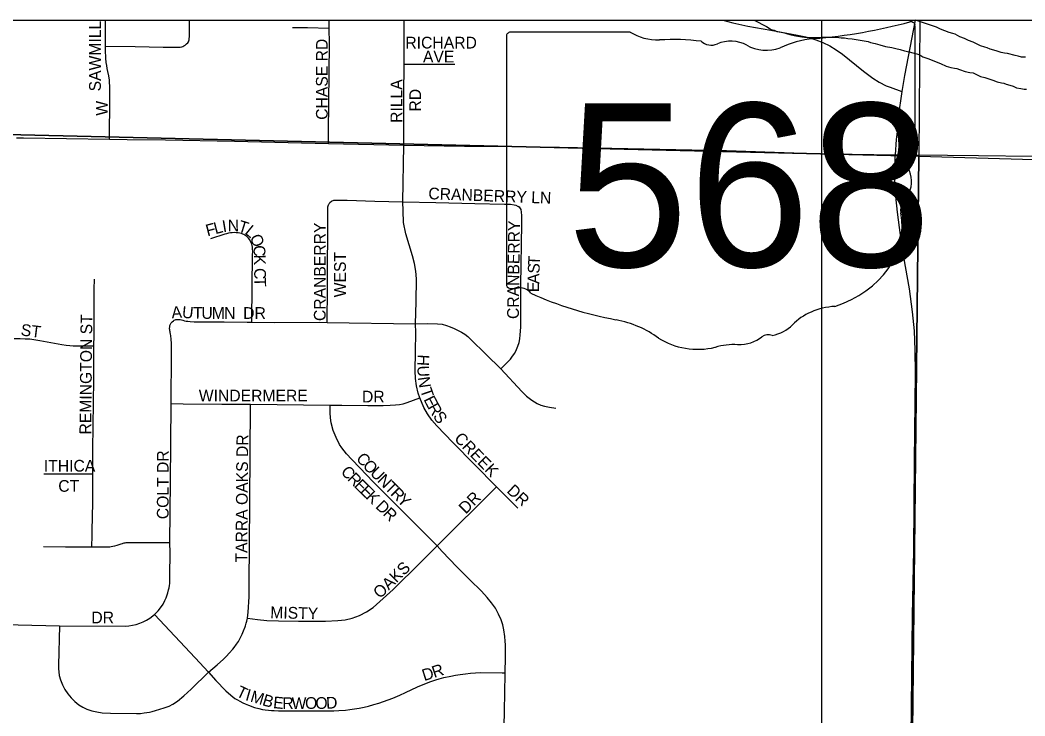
# Model space of a CAD drawing. Extents: x 0 to 68, y 0 to 52.9.
# Drawn here: x 44.871 to 45.941, y 41.267 to 42.008 of the extents above; entities that cross this region are included whole.
import ezdxf

# ---------------------------------------------------------------- set-up
doc = ezdxf.new("R2010")
doc.units = 0
for name, color, linetype in [('Default', 7, 'Continuous'), ('GM_X_County_Road', 7, 'Continuous'), ('GM_X_State_Route', 7, 'Continuous'), ('GM_X_State_Shield', 7, 'Continuous')]:
    doc.layers.add(name, color=color, linetype=linetype)

msp = doc.modelspace()

# ---------------------------------------------------------------- linework, layer by layer
at = {"layer": 'Default'}
for p, q in [((41.1051, 42.0083), (50.3451, 42.0083)), ((45.7251, 32.7683), (45.7251, 42.0083))]:
    msp.add_line(p, q, dxfattribs=at)
for points in [[(45.8294, 42.0083), (45.8284, 41.8633), (44.4833, 41.8951), (44.484, 42.0083)], [(44.9623, 41.9806), (44.9624, 42.0083)], [(45.0485, 41.9828), (45.0501, 41.9842), (45.0507, 41.9852), (45.051, 41.9861), (45.0513, 41.9872), (45.0515, 41.9886), (45.0517, 41.9905), (45.0518, 41.9922), (45.0516, 42.0083)], [(45.1614, 42.0005), (45.1773, 42.0005), (45.2006, 41.9996)], [(45.1996, 41.8768), (45.1998, 41.8888), (45.2008, 41.9833), (45.2006, 41.9996)], [(45.2006, 41.9996), (45.2005, 42.0083)], [(45.2802, 41.9614), (45.2803, 41.9706), (45.2803, 42.0083)], [(45.6198, 42.0083), (45.6303, 42.0052), (45.6464, 42.0017), (45.6707, 41.9974), (45.699, 41.9923), (45.7079, 41.9903)], [(45.6531, 42.0083), (45.6663, 42.0015), (45.6713, 41.9984), (45.6743, 41.9974), (45.6773, 41.9963), (45.6818, 41.9953), (45.6853, 41.9947), (45.6884, 41.9937), (45.6924, 41.9926), (45.6974, 41.9916), (45.7039, 41.9905), (45.709, 41.9899), (45.7135, 41.9898), (45.7175, 41.9898), (45.7215, 41.9897), (45.7251, 41.9902), (45.7281, 41.9901), (45.7321, 41.9901), (45.7356, 41.99), (45.7382, 41.99), (45.7407, 41.99), (45.7457, 41.9894), (45.7492, 41.9894), (45.7528, 41.9888), (45.7573, 41.9883), (45.7703, 41.9861), (45.7744, 41.9855), (45.7769, 41.9845), (45.7819, 41.9834), (45.7869, 41.9818), (45.7929, 41.9803), (45.7995, 41.9792), (45.804, 41.9781), (45.8085, 41.977), (45.813, 41.9755), (45.818, 41.9744), (45.822, 41.9733), (45.8261, 41.9723), (45.8296, 41.9712), (45.8326, 41.9692), (45.8391, 41.9671), (45.8451, 41.9645), (45.8516, 41.9619), (45.8576, 41.9593), (45.8626, 41.9577), (45.8662, 41.9572), (45.8687, 41.9567), (45.8717, 41.9556), (45.8777, 41.9535), (45.8827, 41.9525), (45.8862, 41.9519), (45.8897, 41.9504), (45.8942, 41.9483), (45.8988, 41.9472), (45.9028, 41.9457), (45.9073, 41.9441), (45.9118, 41.9425), (45.9163, 41.9415)], [(45.8243, 42.0083), (45.8132, 41.9493), (45.8101, 41.932)], [(45.9418, 41.9688), (45.9378, 41.9688), (45.9343, 41.9699), (45.9308, 41.9704), (45.9227, 41.9725), (45.9197, 41.9731), (45.9162, 41.9736), (45.9117, 41.9752), (45.9082, 41.9762), (45.9042, 41.9773), (45.9012, 41.9788), (45.8987, 41.9794), (45.8941, 41.9809), (45.8906, 41.9825), (45.8861, 41.9846), (45.8811, 41.9866), (45.8771, 41.9887), (45.8721, 41.9903), (45.8671, 41.9933), (45.8646, 41.9939), (45.8606, 41.9949), (45.8561, 41.997), (45.8516, 41.9986), (45.8471, 42.0006), (45.8441, 42.0017), (45.825, 42.0083)], [(45.7079, 41.9903), (45.7109, 41.9896), (45.7187, 41.9873), (45.7263, 41.9844), (45.7335, 41.9808), (45.7404, 41.9766), (45.747, 41.9719), (45.7693, 41.9538), (45.7793, 41.9465), (45.7863, 41.942), (45.7937, 41.9382), (45.7978, 41.9368), (45.8101, 41.932)], [(44.9623, 41.9806), (44.994, 41.9801), (45.0236, 41.9795), (45.0364, 41.9793), (45.0386, 41.9793), (45.0403, 41.9794), (45.0419, 41.9796), (45.0435, 41.9799), (45.0447, 41.9803), (45.0456, 41.9807), (45.047, 41.9816), (45.0485, 41.9828)], [(44.9666, 41.8814), (44.9666, 41.8909), (44.9668, 41.9156), (44.9669, 41.9279), (44.9667, 41.9355), (44.9664, 41.9441), (44.9658, 41.9487), (44.9648, 41.9535), (44.9642, 41.9566), (44.9636, 41.9598), (44.9629, 41.9632), (44.9625, 41.9678), (44.9624, 41.9761), (44.9623, 41.9806)], [(45.2799, 41.8748), (45.2798, 41.9334), (45.2802, 41.9565), (45.2802, 41.9614)], [(45.2802, 41.9614), (45.2871, 41.9614), (45.3342, 41.9614)], [(45.9163, 41.9415), (45.9188, 41.9409), (45.9213, 41.9399), (45.9253, 41.9388), (45.9289, 41.9378), (45.9324, 41.9362), (45.9369, 41.9352), (45.9404, 41.9346), (45.9429, 41.9346)], [(45.8101, 41.932), (45.8091, 41.9247), (45.8076, 41.9127), (45.8062, 41.9005), (45.8055, 41.8923), (45.8044, 41.8809), (45.8033, 41.8647)], [(45.279, 41.8144), (45.2799, 41.8748)], [(45.2012, 41.8137), (45.2028, 41.8151), (45.2036, 41.8156), (45.2047, 41.8161), (45.2055, 41.8163), (45.2066, 41.8164), (45.2083, 41.8165), (45.2197, 41.8163), (45.2489, 41.8153), (45.279, 41.8144)], [(45.1984, 41.6861), (45.1988, 41.7221), (45.1989, 41.8044), (45.199, 41.8065), (45.199, 41.8079), (45.1991, 41.8091), (45.1993, 41.8103), (45.1996, 41.8112), (45.2, 41.8121), (45.2003, 41.8126), (45.2007, 41.8132), (45.2012, 41.8137)], [(45.279, 41.8144), (45.3139, 41.8137), (45.3557, 41.8128), (45.387, 41.8119), (45.3934, 41.8119), (45.3974, 41.8114), (45.3991, 41.8109), (45.4016, 41.8096)], [(45.2924, 41.6847), (45.293, 41.708), (45.2934, 41.7326), (45.2927, 41.7408), (45.2914, 41.749), (45.2893, 41.757), (45.2856, 41.7688), (45.2821, 41.7805), (45.2796, 41.7924), (45.2791, 41.8049), (45.279, 41.8144)], [(45.3831, 41.6365), (45.3934, 41.6467), (45.3958, 41.65), (45.3981, 41.6534), (45.3999, 41.657), (45.4014, 41.6608), (45.4026, 41.6647), (45.4034, 41.6687), (45.4039, 41.6728), (45.4044, 41.6809), (45.4045, 41.7258), (45.4056, 41.7911), (45.4057, 41.8), (45.4054, 41.8037), (45.4048, 41.8063), (45.4034, 41.8084), (45.4016, 41.8096)], [(45.1181, 41.6864), (45.1182, 41.6896), (45.1184, 41.7227), (45.1189, 41.7593), (45.119, 41.7606), (45.119, 41.7625), (45.1189, 41.7638), (45.1187, 41.7661), (45.1184, 41.7679), (45.118, 41.7694), (45.1174, 41.771), (45.116, 41.7739), (45.1145, 41.7759), (45.1128, 41.7777), (45.1108, 41.7792), (45.1096, 41.7798), (45.1086, 41.7802), (45.107, 41.7808), (45.1054, 41.7812), (45.1037, 41.7815), (45.1014, 41.7816), (45.0992, 41.7817), (45.0972, 41.7816), (45.0954, 41.7814), (45.0932, 41.781), (45.0912, 41.7806), (45.0892, 41.78), (45.0739, 41.775)], [(44.95, 41.661), (44.9501, 41.6721), (44.9502, 41.709), (44.9503, 41.7213), (44.9504, 41.7322)], [(45.0322, 41.5995), (45.0322, 41.6038), (45.0326, 41.6485), (45.0326, 41.6592), (45.0324, 41.6642), (45.0323, 41.6673), (45.0321, 41.6693), (45.0319, 41.6708), (45.0318, 41.6717), (45.0314, 41.6737), (45.0312, 41.6746), (45.031, 41.6759), (45.0308, 41.6771), (45.0306, 41.6783), (45.0305, 41.6793), (45.0305, 41.6801), (45.0306, 41.681), (45.0308, 41.6821), (45.0309, 41.6829), (45.0312, 41.6836), (45.0315, 41.6843), (45.0319, 41.685), (45.0323, 41.6856), (45.0331, 41.6867), (45.0346, 41.6879)], [(45.0346, 41.6879), (45.0355, 41.6884), (45.0364, 41.6888), (45.0372, 41.6891), (45.0379, 41.6893), (45.0387, 41.6893), (45.0398, 41.6893), (45.0407, 41.6892), (45.0418, 41.689), (45.0431, 41.6887), (45.0447, 41.6883), (45.0463, 41.6879), (45.0481, 41.6875), (45.0501, 41.6872), (45.0525, 41.687), (45.0566, 41.6867), (45.0886, 41.6868), (45.1133, 41.6864), (45.1181, 41.6864)], [(45.1181, 41.6864), (45.142, 41.686), (45.19, 41.6862), (45.1984, 41.6861)], [(45.1984, 41.6861), (45.2924, 41.6847)], [(45.297, 41.6056), (45.2953, 41.6105), (45.2934, 41.6183), (45.2924, 41.6263), (45.292, 41.6344), (45.2924, 41.6548), (45.2926, 41.6753), (45.2924, 41.6847)], [(45.2924, 41.6847), (45.3052, 41.685), (45.3159, 41.6846), (45.3208, 41.684), (45.3255, 41.6827), (45.3294, 41.6814), (45.3334, 41.6797), (45.3365, 41.6781), (45.3415, 41.6756), (45.3449, 41.6734), (45.348, 41.6709), (45.3509, 41.6681), (45.3677, 41.652), (45.3831, 41.6365)], [(44.865, 41.6689), (44.8713, 41.6688), (44.8766, 41.6687), (44.8817, 41.6684), (44.8859, 41.6678), (44.8924, 41.6668), (44.9117, 41.6631), (44.9159, 41.6624), (44.9205, 41.6618), (44.9244, 41.6613), (44.9279, 41.6612), (44.9401, 41.6611), (44.95, 41.661)], [(44.9488, 41.5245), (44.9488, 41.5305), (44.9487, 41.5507), (44.9497, 41.6253), (44.95, 41.661)], [(45.3831, 41.6365), (45.4056, 41.6124), (45.4107, 41.6076), (45.4161, 41.6032), (45.4221, 41.5997), (45.426, 41.598), (45.4299, 41.5968), (45.4351, 41.5958), (45.4417, 41.5947)], [(45.2016, 41.5978), (45.2139, 41.5977), (45.2417, 41.5975), (45.2579, 41.5975), (45.2655, 41.5978), (45.2712, 41.5982), (45.2753, 41.5986), (45.2792, 41.5994), (45.2836, 41.6007), (45.297, 41.6056)], [(45.3786, 41.5108), (45.332, 41.558), (45.3151, 41.5757), (45.3099, 41.5819), (45.3053, 41.5885), (45.3013, 41.5955), (45.297, 41.6056)], [(45.0309, 41.4513), (45.0315, 41.5166), (45.0318, 41.5567), (45.0322, 41.5995)], [(45.0322, 41.5995), (45.045, 41.5993), (45.0863, 41.599), (45.1167, 41.5988)], [(45.1134, 41.3709), (45.1143, 41.3773), (45.1152, 41.3937), (45.1154, 41.4101), (45.1156, 41.4469), (45.1163, 41.5452), (45.1167, 41.5988)], [(45.1167, 41.5988), (45.2016, 41.5978)], [(45.3153, 41.448), (45.2474, 41.5161), (45.2332, 41.5311), (45.2245, 41.5399), (45.2189, 41.546), (45.2139, 41.5525), (45.2116, 41.556), (45.2079, 41.5633), (45.2048, 41.571), (45.2027, 41.5789), (45.2019, 41.5844), (45.2016, 41.5898), (45.2016, 41.5978)], [(44.8967, 41.5246), (44.9285, 41.5248), (44.9418, 41.5246), (44.9488, 41.5245)], [(44.9478, 41.4468), (44.9481, 41.4589), (44.9482, 41.4638), (44.9486, 41.4941), (44.9487, 41.5189), (44.9488, 41.5245)], [(45.3153, 41.448), (45.3786, 41.5108)], [(45.4015, 41.488), (45.3867, 41.5027), (45.3786, 41.5108)], [(44.8963, 41.4471), (44.9195, 41.447), (44.9458, 41.4469), (44.9478, 41.4468)], [(44.9478, 41.4468), (44.9605, 41.4467), (44.9635, 41.4468), (44.9649, 41.4469), (44.9667, 41.447), (44.9683, 41.4472), (44.9701, 41.4475), (44.9723, 41.448), (44.9747, 41.4486), (44.9789, 41.45), (44.9804, 41.4504), (44.9811, 41.4507), (44.9821, 41.451), (44.9833, 41.4512), (44.9842, 41.4514), (44.9852, 41.4515), (44.9864, 41.4516), (44.9952, 41.4515), (45.0208, 41.4514), (45.0309, 41.4513)], [(45.0267, 41.3925), (45.0279, 41.3955), (45.0287, 41.3978), (45.0295, 41.4009), (45.03, 41.4033), (45.0304, 41.4056), (45.0306, 41.4078), (45.0308, 41.4101), (45.0308, 41.4165), (45.031, 41.4403), (45.0309, 41.4513)], [(45.1134, 41.3709), (45.1243, 41.3694), (45.1339, 41.3684), (45.1466, 41.3681), (45.1677, 41.3676), (45.184, 41.3677), (45.1966, 41.3677), (45.2098, 41.3682), (45.2175, 41.3691), (45.2251, 41.3707), (45.2329, 41.3736), (45.2403, 41.3775), (45.2472, 41.3821), (45.2685, 41.4015), (45.2977, 41.4302), (45.3153, 41.448)], [(45.3879, 41.3127), (45.3881, 41.3291), (45.3883, 41.3387), (45.3882, 41.3422), (45.388, 41.3464), (45.3876, 41.3511), (45.3866, 41.3583), (45.3854, 41.3638), (45.3835, 41.3691), (45.3809, 41.375), (45.3774, 41.3813), (45.3733, 41.3873), (45.3687, 41.393), (45.3625, 41.3994), (45.3503, 41.4117), (45.3364, 41.4256), (45.3208, 41.4418), (45.3153, 41.448)], [(45.0145, 41.3747), (45.0185, 41.3787), (45.0209, 41.3819), (45.0235, 41.3858), (45.0255, 41.3896), (45.0267, 41.3925)], [(44.9134, 41.3628), (44.9831, 41.3621), (44.9871, 41.3625), (44.9911, 41.3632), (44.9949, 41.3642), (44.9988, 41.3654), (45.0025, 41.367), (45.0061, 41.3688), (45.0095, 41.3708), (45.0145, 41.3747)], [(45.0145, 41.3747), (45.0578, 41.3286), (45.0721, 41.3131)], [(45.0721, 41.3131), (45.0812, 41.321), (45.0879, 41.3272), (45.091, 41.3304), (45.0941, 41.3335), (45.0979, 41.3377), (45.0994, 41.3396), (45.1019, 41.3431), (45.1039, 41.3461), (45.1061, 41.3502), (45.1078, 41.3538), (45.1093, 41.3572), (45.1109, 41.3614), (45.1113, 41.3628), (45.1121, 41.3653), (45.1128, 41.3676), (45.1134, 41.3709)], [(44.7209, 41.357), (44.7297, 41.357), (44.7551, 41.3566), (44.7671, 41.3568), (44.7746, 41.3569), (44.7781, 41.3569), (44.7819, 41.3572), (44.7865, 41.3579), (44.7941, 41.3595), (44.8008, 41.3617), (44.8067, 41.3635), (44.8113, 41.3644), (44.8145, 41.3647), (44.8394, 41.3644), (44.9134, 41.3628)], [(44.9134, 41.3628), (44.9122, 41.3206), (44.9122, 41.3169), (44.9124, 41.3135), (44.913, 41.3096), (44.9142, 41.305), (44.9163, 41.2997), (44.9189, 41.2948), (44.922, 41.2901), (44.9256, 41.2858), (44.9296, 41.2819), (44.934, 41.2785), (44.9381, 41.276), (44.9424, 41.2739), (44.9477, 41.2721), (44.9531, 41.2708), (44.9587, 41.27), (44.9676, 41.2696), (44.9954, 41.2691), (44.9994, 41.2693), (45.0034, 41.2698), (45.0064, 41.2702), (45.009, 41.2706), (45.0119, 41.2712), (45.0155, 41.2722), (45.0247, 41.2751), (45.0299, 41.2771), (45.0341, 41.2793), (45.0388, 41.2824), (45.0458, 41.288), (45.0536, 41.2951), (45.0721, 41.3131)], [(45.0721, 41.3131), (45.0796, 41.3043), (45.0904, 41.2932), (45.0957, 41.2888), (45.1001, 41.2853), (45.1027, 41.2837), (45.1053, 41.2822), (45.1085, 41.2807), (45.1109, 41.2796), (45.1145, 41.2781), (45.1211, 41.2757), (45.1256, 41.2744), (45.1293, 41.2736), (45.1324, 41.273), (45.1357, 41.2726), (45.1391, 41.2723), (45.1418, 41.2722), (45.1464, 41.272), (45.2055, 41.272), (45.2108, 41.2722), (45.2177, 41.2728), (45.2224, 41.2734), (45.2274, 41.274), (45.2323, 41.2748), (45.2378, 41.2761), (45.2424, 41.2771), (45.2481, 41.2787), (45.2535, 41.2803), (45.2582, 41.2818), (45.2682, 41.2856), (45.2757, 41.2888), (45.2816, 41.2916), (45.2945, 41.2975), (45.2988, 41.2995), (45.3033, 41.3013), (45.3076, 41.3029), (45.3142, 41.3051), (45.3175, 41.3061), (45.3226, 41.3075), (45.3299, 41.309), (45.3348, 41.3099), (45.3399, 41.3107), (45.3457, 41.3116), (45.3508, 41.3121), (45.3561, 41.3125), (45.3617, 41.3128), (45.3846, 41.3127), (45.3879, 41.3127)], [(45.3868, 41.2399), (45.3869, 41.2545), (45.3872, 41.2726), (45.3876, 41.2906), (45.3879, 41.3127)]]:
    msp.add_lwpolyline(points, dxfattribs=at)
for points in [[(44.4833, 41.8951), (45.8284, 41.8633), (45.8139, 40.5412), (44.4829, 40.5718)], [(45.8284, 41.8633), (47.1673, 41.8246), (47.1543, 40.5045), (45.8139, 40.5412)]]:
    msp.add_lwpolyline(points, close=True, dxfattribs=at)
at = {"layer": 'GM_X_County_Road'}
msp.add_lwpolyline([(45.8185, 41.0826), (45.8218, 41.3737), (45.8229, 41.4434), (45.8238, 41.5377), (45.825, 41.632), (45.8246, 41.6566), (45.8236, 41.677), (45.8217, 41.6974), (45.8183, 41.7217), (45.8107, 41.7657), (45.8055, 41.8037), (45.8038, 41.8204), (45.8029, 41.8372), (45.8029, 41.8522), (45.8031, 41.8577), (45.8033, 41.8647)], dxfattribs=at)
at = {"layer": 'GM_X_State_Route'}
for points in [[(44.8675, 41.8829), (44.8748, 41.8828), (44.9666, 41.8814), (44.9853, 41.8811), (45.0262, 41.8805), (45.0998, 41.8792), (45.1996, 41.8768), (45.2799, 41.8748), (45.3447, 41.8739), (45.3781, 41.8739), (45.4459, 41.8727)], [(45.4459, 41.8727), (45.4844, 41.8721), (45.5866, 41.8701), (45.6021, 41.8698)], [(45.6021, 41.8698), (45.6234, 41.8693), (45.6954, 41.8668), (45.7316, 41.8658), (45.7345, 41.8657)], [(45.7345, 41.8657), (45.8033, 41.8647)], [(45.8033, 41.8647), (45.8258, 41.8645)], [(45.8258, 41.8645), (45.8918, 41.8638)], [(45.8918, 41.8638), (45.9498, 41.8633), (46.0154, 41.8622), (46.1665, 41.8597), (46.167, 41.8597), (46.2776, 41.8573), (46.3432, 41.8556), (46.4005, 41.8545), (46.4065, 41.8543)]]:
    msp.add_lwpolyline(points, dxfattribs=at)
at = {"layer": 'GM_X_State_Shield'}
for p, q in [((45.8244, 41.8639), (45.8244, 42.0021)), ((45.3893, 41.991), (45.3893, 41.7268)), ((45.521, 41.9955), (45.3936, 41.9955)), ((45.8243, 41.8639), (45.8244, 41.8639))]:
    msp.add_line(p, q, dxfattribs=at)
for centre, major_axis, start_param, end_param in [((45.6694, 42.3557), (0.4614, 0), 4.814394, 5.042369), ((45.8195, 42.0026), (0.00484, 0), 6.141152, 7.989035), ((45.3943, 41.9915), (0.00504, 0), 1.712693, 3.28349), ((45.5513, 42.0262), (0.0489, 0), 4.042523, 4.731795), ((45.5676, 41.8472), (0.1755, 0), 1.404758, 1.657858), ((45.7282, 41.9148), (0.0928, 0), 1.699011, 2.107814), ((45.6074, 41.9929), (0.0141, 0), 3.836095, 5.185415), ((45.6281, 41.9624), (0.0293, 0), 0.950623, 2.079405), ((45.6659, 42.0043), (0.0353, 0), 4.081561, 5.145723), ((45.8232, 41.8537), (0.0075, 0), 1.883978, 3.671073), ((45.8192, 41.8633), (0.00518, 0), 5.05454, 6.418171), ((45.7756, 41.8363), (0.045, 0), 5.934695, 6.695948), ((45.8417, 41.8061), (0.0327, 0), 2.387724, 3.262537), ((45.6952, 41.7885), (0.1154, 0), 5.101752, 6.440018), ((45.3943, 41.7262), (0.00508, 0), 3.00124, 4.508301), ((45.3951, 41.7533), (0.0388, 0), 4.665946, 4.897461), ((45.4031, 41.7116), (0.014, 0), 0.519207, 1.627899), ((45.5797, 41.9489), (0.3332, 0), 4.195997, 4.488961), ((45.7439, 41.6527), (0.0632, 0), 1.647645, 2.488434), ((45.4804, 41.6081), (0.1042, 0), 0.823519, 1.323587), ((45.6638, 41.7012), (0.0373, 0), 4.937069, 5.64225), ((45.5931, 41.7103), (0.0661, 0), 4.026481, 4.996735), ((45.6362, 41.6905), (0.0352, 0), 4.691044, 5.507374), ((45.668, 41.6649), (0.00992, 0), 1.147584, 2.315152), ((45.6313, 41.6189), (0.0544, 0), 1.495662, 1.94098)]:
    msp.add_ellipse(centre, major_axis=major_axis, ratio=0.8, start_param=start_param, end_param=end_param, dxfattribs=at)

# ---------------------------------------------------------------- texts
at = {"layer": 'Default'}
for s, rotation, p in [('SAWMILL', 90, (44.9573, 41.9323)), ('CHASE RD', 90, (45.1989, 41.902)), ('RICHARD', 0, (45.2816, 41.978)), ('AVE', 0, (45.3003, 41.9631)), ('RILLA', 90, (45.2783, 41.8987)), ('RD', 90, (45.2983, 41.9108)), ('W', 90, (44.9646, 41.9064)), ('CRANBERRY LN', 357.8368, (45.3059, 41.8174)), ('I', 9.5701, (45.0876, 41.7821)), ('N', 0.5683, (45.0925, 41.783)), ('T', 342.6623, (45.1025, 41.7833)), ('F', 14.6657, (45.0708, 41.7777)), ('L', 14.7212, (45.0793, 41.78)), ('L', 320.824, (45.1098, 41.7812)), ('CRANBERRY', 90, (45.1967, 41.6875)), ('CRANBERRY', 89.3271, (45.4024, 41.6896)), ('O', 293.4942, (45.1156, 41.7769)), ('C', 272.7945, (45.1197, 41.768)), ('K', 271.0055, (45.1202, 41.7582)), ('WEST', 90, (45.2182, 41.7128)), ('T', 87.978, (45.4247, 41.7467)), ('C', 271.02, (45.1205, 41.7439)), ('S', 88.0053, (45.4244, 41.7379)), ('T', 271.0247, (45.1207, 41.734)), ('A', 88.2729, (45.4241, 41.727)), ('E', 89.235, (45.4239, 41.7182)), ('A', 4.1557, (45.0329, 41.6903)), ('U', 354.1546, (45.0433, 41.6911)), ('T', 359.1911, (45.0554, 41.69)), ('U', 359.9703, (45.0644, 41.6898)), ('M', 0.0001, (45.0754, 41.6898)), ('N', 0, (45.0886, 41.6898)), ('DR', 0, (45.1089, 41.6898)), ('REMINGTON ST', 89.4383, (44.947, 41.5665)), ('ST', 352.8683, (44.8715, 41.6722)), ('H', 266.6977, (45.2949, 41.6521)), ('U', 272.2249, (45.2943, 41.6398)), ('N', 278.2373, (45.2949, 41.6274)), ('WINDERMERE', 0, (45.0616, 41.6018)), ('DR', 0, (45.2354, 41.6007)), ('T', 289.2046, (45.2971, 41.614)), ('E', 297.0781, (45.3007, 41.6039)), ('R', 299.1728, (45.3049, 41.5957)), ('S', 304.797, (45.3105, 41.5859)), ('TARRA OAKS DR', 89.4885, (45.1131, 41.4301)), ('CREEK', 314.2752, (45.3328, 41.5615)), ('COLT DR', 90, (45.0295, 41.4763)), ('ITHICA', 0, (44.8966, 41.527)), ('C', 311.4258, (45.2284, 41.5405)), ('O', 314.3622, (45.2354, 41.5325)), ('C', 311.924, (45.2121, 41.5264)), ('U', 314.9992, (45.2432, 41.5246)), ('CT', 0, (44.912, 41.5055)), ('R', 314.4342, (45.2191, 41.5186)), ('E', 315.261, (45.2262, 41.5114)), ('N', 314.9992, (45.251, 41.5168)), ('T', 315, (45.2588, 41.509)), ('E', 315.6506, (45.2325, 41.5052)), ('K', 315.668, (45.2388, 41.499)), ('R', 315, (45.265, 41.5028)), ('DR', 317.1199, (45.3888, 41.5055)), ('D', 315.6955, (45.2491, 41.489)), ('Y', 315, (45.272, 41.4958)), ('DR', 45, (45.3459, 41.4812)), ('R', 315.687, (45.2569, 41.4813)), ('OAKS', 44.172, (45.2546, 41.391)), ('DR', 0, (44.9472, 41.3653)), ('MISTY', 358.6647, (45.1376, 41.3708)), ('D', 18.2552, (45.3017, 41.3036)), ('R', 17.9972, (45.3122, 41.307)), ('T', 334.7669, (45.1005, 41.2881)), ('I', 344.0169, (45.1105, 41.2836)), ('M', 343.3391, (45.1157, 41.2821)), ('B', 343.6179, (45.1285, 41.2782)), ('E', 354.276, (45.1404, 41.275)), ('R', 0.0653, (45.1506, 41.274)), ('W', 0.1951, (45.1605, 41.274)), ('O', 0.1967, (45.1748, 41.2741)), ('O', 0.1967, (45.1858, 41.2741)), ('D', 2.5289, (45.1974, 41.2742))]:
    msp.add_text(s, height=0.0125, rotation=rotation, dxfattribs=at).set_placement(p)
at = {"layer": 'GM_X_State_Shield'}
msp.add_text('568', height=0.17402, dxfattribs=at).set_placement((45.4536, 41.7454))

doc.saveas('drawing.dxf')
